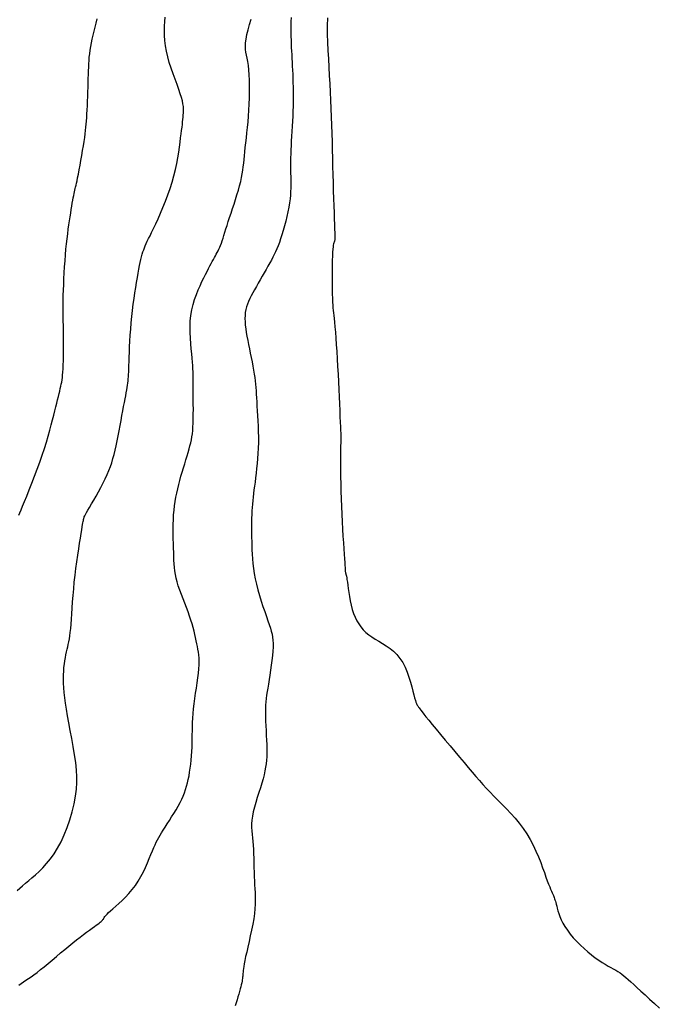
# Model space of a CAD drawing. Header units: millimetres. Extents: x 32690613 to 32693367, y 5343692 to 5344708.
# Tile 389 of 656: x 32692595 to 32692605, y 5344116 to 5344131. Entities that reach past the tile are written whole.
import ezdxf

# ---------------------------------------------------------------- set-up
doc = ezdxf.new("R2010")
doc.units = ezdxf.units.MM
doc.header["$LTSCALE"] = 20
for name, color, linetype in [('02-DGM_HL_488.00', 2, 'Continuous'), ('02-DGM_HL_488.50', 12, 'Continuous'), ('02-DGM_HL_489.00', 22, 'Continuous'), ('02-DGM_HL_489.50', 32, 'Continuous'), ('02-DGM_HL_490.00', 42, 'Continuous')]:
    doc.layers.add(name, color=color, linetype=linetype)

msp = doc.modelspace()

# ---------------------------------------------------------------- linework, layer by layer
at = {"layer": '02-DGM_HL_488.00', "elevation": 488, "flags": 128}
msp.add_lwpolyline([(32692600.076, 5344131.243), (32692600.073, 5344131.124), (32692600.074, 5344131.001), (32692600.078, 5344130.876), (32692600.084, 5344130.751), (32692600.09, 5344130.627), (32692600.096, 5344130.502), (32692600.103, 5344130.377), (32692600.11, 5344130.252), (32692600.117, 5344130.127), (32692600.124, 5344130.002), (32692600.129, 5344129.878), (32692600.134, 5344129.753), (32692600.138, 5344129.628), (32692600.142, 5344129.503), (32692600.145, 5344129.378), (32692600.148, 5344129.254), (32692600.151, 5344129.13), (32692600.154, 5344129.006), (32692600.157, 5344128.882), (32692600.16, 5344128.759), (32692600.164, 5344128.638), (32692600.168, 5344128.522), (32692600.171, 5344128.411), (32692600.175, 5344128.308), (32692600.178, 5344128.214), (32692600.181, 5344128.131), (32692600.183, 5344128.062), (32692600.185, 5344128.006), (32692600.186, 5344127.964), (32692600.186, 5344127.932), (32692600.186, 5344127.91), (32692600.185, 5344127.894), (32692600.183, 5344127.883), (32692600.181, 5344127.876), (32692600.179, 5344127.869), (32692600.175, 5344127.862), (32692600.172, 5344127.853), (32692600.168, 5344127.839), (32692600.164, 5344127.82), (32692600.16, 5344127.794), (32692600.156, 5344127.76), (32692600.153, 5344127.715), (32692600.15, 5344127.659), (32692600.148, 5344127.59), (32692600.147, 5344127.511), (32692600.146, 5344127.426), (32692600.146, 5344127.338), (32692600.146, 5344127.249), (32692600.147, 5344127.164), (32692600.148, 5344127.085), (32692600.15, 5344127.016), (32692600.153, 5344126.96), (32692600.156, 5344126.913), (32692600.159, 5344126.873), (32692600.163, 5344126.836), (32692600.167, 5344126.799), (32692600.172, 5344126.759), (32692600.177, 5344126.713), (32692600.183, 5344126.656), (32692600.189, 5344126.588), (32692600.196, 5344126.508), (32692600.202, 5344126.418), (32692600.209, 5344126.319), (32692600.216, 5344126.214), (32692600.223, 5344126.104), (32692600.229, 5344125.99), (32692600.236, 5344125.874), (32692600.242, 5344125.758), (32692600.247, 5344125.643), (32692600.252, 5344125.532), (32692600.257, 5344125.425), (32692600.261, 5344125.325), (32692600.265, 5344125.233), (32692600.268, 5344125.152), (32692600.271, 5344125.083), (32692600.274, 5344125.027), (32692600.276, 5344124.984), (32692600.277, 5344124.95), (32692600.278, 5344124.926), (32692600.279, 5344124.908), (32692600.279, 5344124.895), (32692600.279, 5344124.886), (32692600.279, 5344124.878), (32692600.278, 5344124.87), (32692600.278, 5344124.86), (32692600.277, 5344124.846), (32692600.276, 5344124.828), (32692600.275, 5344124.802), (32692600.274, 5344124.768), (32692600.274, 5344124.724), (32692600.273, 5344124.668), (32692600.273, 5344124.599), (32692600.273, 5344124.518), (32692600.274, 5344124.427), (32692600.275, 5344124.328), (32692600.277, 5344124.221), (32692600.279, 5344124.11), (32692600.283, 5344123.995), (32692600.287, 5344123.879), (32692600.292, 5344123.763), (32692600.297, 5344123.648), (32692600.303, 5344123.537), (32692600.31, 5344123.431), (32692600.316, 5344123.332), (32692600.322, 5344123.241), (32692600.327, 5344123.16), (32692600.332, 5344123.091), (32692600.336, 5344123.035), (32692600.339, 5344122.991), (32692600.341, 5344122.958), (32692600.342, 5344122.932), (32692600.344, 5344122.914), (32692600.345, 5344122.901), (32692600.346, 5344122.892), (32692600.348, 5344122.884), (32692600.349, 5344122.877), (32692600.352, 5344122.869), (32692600.354, 5344122.86), (32692600.358, 5344122.847), (32692600.361, 5344122.83), (32692600.366, 5344122.807), (32692600.37, 5344122.777), (32692600.376, 5344122.74), (32692600.382, 5344122.695), (32692600.39, 5344122.642), (32692600.398, 5344122.583), (32692600.408, 5344122.521), (32692600.42, 5344122.456), (32692600.435, 5344122.391), (32692600.451, 5344122.327), (32692600.471, 5344122.266), (32692600.493, 5344122.21), (32692600.518, 5344122.157), (32692600.547, 5344122.109), (32692600.579, 5344122.064), (32692600.615, 5344122.022), (32692600.655, 5344121.983), (32692600.698, 5344121.947), (32692600.745, 5344121.913), (32692600.797, 5344121.88), (32692600.851, 5344121.848), (32692600.907, 5344121.815), (32692600.963, 5344121.779), (32692601.019, 5344121.741), (32692601.073, 5344121.697), (32692601.123, 5344121.648), (32692601.169, 5344121.591), (32692601.21, 5344121.527), (32692601.246, 5344121.456), (32692601.277, 5344121.381), (32692601.304, 5344121.305), (32692601.327, 5344121.231), (32692601.347, 5344121.16), (32692601.363, 5344121.095), (32692601.378, 5344121.039), (32692601.39, 5344120.994), (32692601.401, 5344120.958), (32692601.41, 5344120.931), (32692601.418, 5344120.91), (32692601.425, 5344120.895), (32692601.431, 5344120.883), (32692601.437, 5344120.873), (32692601.443, 5344120.865), (32692601.45, 5344120.856), (32692601.457, 5344120.844), (32692601.468, 5344120.83), (32692601.482, 5344120.81), (32692601.502, 5344120.785), (32692601.527, 5344120.752), (32692601.561, 5344120.71), (32692601.603, 5344120.658), (32692601.655, 5344120.595), (32692601.715, 5344120.522), (32692601.781, 5344120.443), (32692601.851, 5344120.359), (32692601.924, 5344120.272), (32692601.997, 5344120.185), (32692602.069, 5344120.101), (32692602.137, 5344120.02), (32692602.2, 5344119.945), (32692602.258, 5344119.876), (32692602.314, 5344119.811), (32692602.368, 5344119.749), (32692602.42, 5344119.689), (32692602.473, 5344119.631), (32692602.528, 5344119.572), (32692602.585, 5344119.513), (32692602.646, 5344119.452), (32692602.709, 5344119.388), (32692602.774, 5344119.322), (32692602.839, 5344119.253), (32692602.904, 5344119.181), (32692602.967, 5344119.106), (32692603.027, 5344119.028), (32692603.082, 5344118.946), (32692603.133, 5344118.861), (32692603.179, 5344118.774), (32692603.22, 5344118.686), (32692603.257, 5344118.599), (32692603.291, 5344118.515), (32692603.32, 5344118.435), (32692603.347, 5344118.361), (32692603.37, 5344118.295), (32692603.391, 5344118.238), (32692603.41, 5344118.189), (32692603.427, 5344118.148), (32692603.441, 5344118.113), (32692603.454, 5344118.083), (32692603.465, 5344118.058), (32692603.474, 5344118.036), (32692603.482, 5344118.018), (32692603.489, 5344118), (32692603.495, 5344117.984), (32692603.501, 5344117.968), (32692603.506, 5344117.95), (32692603.512, 5344117.932), (32692603.518, 5344117.91), (32692603.524, 5344117.886), (32692603.532, 5344117.857), (32692603.541, 5344117.824), (32692603.552, 5344117.786), (32692603.565, 5344117.744), (32692603.582, 5344117.699), (32692603.602, 5344117.651), (32692603.627, 5344117.6), (32692603.657, 5344117.547), (32692603.693, 5344117.492), (32692603.736, 5344117.436), (32692603.783, 5344117.38), (32692603.835, 5344117.324), (32692603.889, 5344117.27), (32692603.946, 5344117.217), (32692604.003, 5344117.167), (32692604.059, 5344117.121), (32692604.114, 5344117.079), (32692604.166, 5344117.042), (32692604.216, 5344117.009), (32692604.262, 5344116.98), (32692604.306, 5344116.954), (32692604.348, 5344116.931), (32692604.386, 5344116.91), (32692604.422, 5344116.889), (32692604.456, 5344116.87), (32692604.487, 5344116.85), (32692604.516, 5344116.829), (32692604.546, 5344116.806), (32692604.577, 5344116.781), (32692604.611, 5344116.751), (32692604.649, 5344116.717), (32692604.693, 5344116.677), (32692604.743, 5344116.631), (32692604.801, 5344116.577), (32692604.865, 5344116.518), (32692604.934, 5344116.454), (32692605.006, 5344116.387), (32692605.08, 5344116.32)], dxfattribs=at)
at = {"layer": '02-DGM_HL_488.50', "elevation": 488.5, "flags": 128}
msp.add_lwpolyline([(32692599.528, 5344131.252), (32692599.526, 5344131.192), (32692599.525, 5344131.134), (32692599.525, 5344131.076), (32692599.525, 5344131.02), (32692599.526, 5344130.965), (32692599.527, 5344130.91), (32692599.529, 5344130.855), (32692599.531, 5344130.8), (32692599.534, 5344130.745), (32692599.537, 5344130.69), (32692599.54, 5344130.633), (32692599.543, 5344130.576), (32692599.546, 5344130.518), (32692599.549, 5344130.458), (32692599.552, 5344130.397), (32692599.554, 5344130.333), (32692599.556, 5344130.268), (32692599.558, 5344130.201), (32692599.559, 5344130.132), (32692599.559, 5344130.061), (32692599.558, 5344129.989), (32692599.557, 5344129.916), (32692599.555, 5344129.84), (32692599.552, 5344129.764), (32692599.549, 5344129.687), (32692599.544, 5344129.61), (32692599.54, 5344129.534), (32692599.536, 5344129.46), (32692599.531, 5344129.388), (32692599.528, 5344129.319), (32692599.525, 5344129.254), (32692599.522, 5344129.193), (32692599.521, 5344129.137), (32692599.52, 5344129.084), (32692599.519, 5344129.035), (32692599.519, 5344128.987), (32692599.52, 5344128.942), (32692599.521, 5344128.898), (32692599.522, 5344128.854), (32692599.523, 5344128.811), (32692599.524, 5344128.767), (32692599.524, 5344128.722), (32692599.523, 5344128.676), (32692599.521, 5344128.626), (32692599.518, 5344128.574), (32692599.512, 5344128.518), (32692599.503, 5344128.457), (32692599.492, 5344128.392), (32692599.479, 5344128.323), (32692599.463, 5344128.252), (32692599.446, 5344128.18), (32692599.428, 5344128.109), (32692599.409, 5344128.04), (32692599.39, 5344127.974), (32692599.37, 5344127.913), (32692599.352, 5344127.858), (32692599.333, 5344127.808), (32692599.314, 5344127.762), (32692599.294, 5344127.719), (32692599.274, 5344127.677), (32692599.253, 5344127.636), (32692599.23, 5344127.594), (32692599.206, 5344127.55), (32692599.179, 5344127.503), (32692599.151, 5344127.453), (32692599.122, 5344127.402), (32692599.092, 5344127.35), (32692599.062, 5344127.298), (32692599.032, 5344127.246), (32692599.004, 5344127.196), (32692598.976, 5344127.147), (32692598.95, 5344127.101), (32692598.927, 5344127.056), (32692598.905, 5344127.014), (32692598.886, 5344126.972), (32692598.869, 5344126.931), (32692598.856, 5344126.889), (32692598.845, 5344126.847), (32692598.837, 5344126.804), (32692598.833, 5344126.759), (32692598.831, 5344126.712), (32692598.833, 5344126.663), (32692598.837, 5344126.612), (32692598.843, 5344126.559), (32692598.852, 5344126.503), (32692598.862, 5344126.445), (32692598.873, 5344126.384), (32692598.886, 5344126.321), (32692598.899, 5344126.256), (32692598.913, 5344126.19), (32692598.926, 5344126.124), (32692598.94, 5344126.058), (32692598.952, 5344125.995), (32692598.963, 5344125.934), (32692598.973, 5344125.876), (32692598.981, 5344125.822), (32692598.987, 5344125.772), (32692598.992, 5344125.723), (32692598.996, 5344125.674), (32692598.999, 5344125.625), (32692599.002, 5344125.573), (32692599.005, 5344125.518), (32692599.009, 5344125.459), (32692599.013, 5344125.393), (32692599.017, 5344125.323), (32692599.022, 5344125.248), (32692599.026, 5344125.17), (32692599.03, 5344125.09), (32692599.033, 5344125.008), (32692599.034, 5344124.925), (32692599.034, 5344124.843), (32692599.031, 5344124.761), (32692599.027, 5344124.681), (32692599.022, 5344124.603), (32692599.015, 5344124.526), (32692599.008, 5344124.452), (32692599, 5344124.381), (32692598.992, 5344124.313), (32692598.984, 5344124.248), (32692598.976, 5344124.187), (32692598.968, 5344124.129), (32692598.961, 5344124.074), (32692598.955, 5344124.02), (32692598.949, 5344123.968), (32692598.944, 5344123.917), (32692598.939, 5344123.865), (32692598.936, 5344123.813), (32692598.934, 5344123.76), (32692598.932, 5344123.706), (32692598.931, 5344123.65), (32692598.931, 5344123.593), (32692598.931, 5344123.535), (32692598.932, 5344123.476), (32692598.933, 5344123.415), (32692598.934, 5344123.354), (32692598.935, 5344123.29), (32692598.937, 5344123.226), (32692598.94, 5344123.159), (32692598.944, 5344123.091), (32692598.951, 5344123.02), (32692598.959, 5344122.946), (32692598.971, 5344122.87), (32692598.986, 5344122.79), (32692599.005, 5344122.708), (32692599.027, 5344122.623), (32692599.052, 5344122.539), (32692599.077, 5344122.455), (32692599.104, 5344122.373), (32692599.13, 5344122.296), (32692599.155, 5344122.224), (32692599.177, 5344122.158), (32692599.198, 5344122.1), (32692599.215, 5344122.048), (32692599.229, 5344122.001), (32692599.241, 5344121.956), (32692599.249, 5344121.911), (32692599.254, 5344121.865), (32692599.257, 5344121.816), (32692599.256, 5344121.761), (32692599.253, 5344121.699), (32692599.247, 5344121.632), (32692599.239, 5344121.561), (32692599.229, 5344121.487), (32692599.218, 5344121.413), (32692599.207, 5344121.34), (32692599.196, 5344121.27), (32692599.185, 5344121.204), (32692599.175, 5344121.144), (32692599.167, 5344121.089), (32692599.159, 5344121.036), (32692599.153, 5344120.986), (32692599.148, 5344120.936), (32692599.144, 5344120.885), (32692599.142, 5344120.831), (32692599.141, 5344120.773), (32692599.142, 5344120.71), (32692599.144, 5344120.643), (32692599.147, 5344120.573), (32692599.151, 5344120.502), (32692599.154, 5344120.43), (32692599.158, 5344120.359), (32692599.16, 5344120.291), (32692599.162, 5344120.226), (32692599.162, 5344120.166), (32692599.161, 5344120.109), (32692599.158, 5344120.055), (32692599.152, 5344120.002), (32692599.144, 5344119.949), (32692599.134, 5344119.894), (32692599.121, 5344119.837), (32692599.105, 5344119.775), (32692599.085, 5344119.709), (32692599.064, 5344119.639), (32692599.041, 5344119.567), (32692599.018, 5344119.493), (32692598.995, 5344119.419), (32692598.975, 5344119.347), (32692598.958, 5344119.277), (32692598.945, 5344119.212), (32692598.937, 5344119.152), (32692598.933, 5344119.095), (32692598.933, 5344119.042), (32692598.935, 5344118.99), (32692598.939, 5344118.938), (32692598.945, 5344118.886), (32692598.95, 5344118.832), (32692598.955, 5344118.773), (32692598.959, 5344118.711), (32692598.962, 5344118.645), (32692598.964, 5344118.577), (32692598.966, 5344118.507), (32692598.967, 5344118.437), (32692598.969, 5344118.367), (32692598.971, 5344118.3), (32692598.974, 5344118.236), (32692598.977, 5344118.175), (32692598.981, 5344118.117), (32692598.985, 5344118.061), (32692598.987, 5344118.004), (32692598.988, 5344117.945), (32692598.987, 5344117.884), (32692598.983, 5344117.818), (32692598.976, 5344117.746), (32692598.964, 5344117.667), (32692598.949, 5344117.583), (32692598.932, 5344117.496), (32692598.913, 5344117.408), (32692598.894, 5344117.322), (32692598.875, 5344117.24), (32692598.858, 5344117.163), (32692598.842, 5344117.095), (32692598.83, 5344117.037), (32692598.821, 5344116.989), (32692598.814, 5344116.948), (32692598.809, 5344116.914), (32692598.806, 5344116.886), (32692598.803, 5344116.862), (32692598.802, 5344116.84), (32692598.8, 5344116.821), (32692598.799, 5344116.803), (32692598.797, 5344116.784), (32692598.795, 5344116.765), (32692598.792, 5344116.744), (32692598.788, 5344116.723), (32692598.783, 5344116.699), (32692598.777, 5344116.672), (32692598.769, 5344116.642), (32692598.76, 5344116.609), (32692598.75, 5344116.572), (32692598.738, 5344116.532), (32692598.726, 5344116.49), (32692598.713, 5344116.446), (32692598.7, 5344116.4), (32692598.686, 5344116.353)], dxfattribs=at)
at = {"layer": '02-DGM_HL_489.00', "elevation": 489, "flags": 128}
msp.add_lwpolyline([(32692595.422, 5344116.663), (32692595.457, 5344116.691), (32692595.492, 5344116.716), (32692595.528, 5344116.741), (32692595.566, 5344116.766), (32692595.606, 5344116.793), (32692595.65, 5344116.823), (32692595.698, 5344116.858), (32692595.75, 5344116.899), (32692595.806, 5344116.944), (32692595.865, 5344116.993), (32692595.926, 5344117.044), (32692595.989, 5344117.097), (32692596.052, 5344117.151), (32692596.115, 5344117.204), (32692596.176, 5344117.254), (32692596.236, 5344117.303), (32692596.293, 5344117.348), (32692596.347, 5344117.389), (32692596.398, 5344117.428), (32692596.445, 5344117.463), (32692596.488, 5344117.495), (32692596.527, 5344117.523), (32692596.561, 5344117.548), (32692596.589, 5344117.569), (32692596.613, 5344117.586), (32692596.633, 5344117.601), (32692596.65, 5344117.614), (32692596.663, 5344117.625), (32692596.674, 5344117.635), (32692596.683, 5344117.644), (32692596.69, 5344117.653), (32692596.697, 5344117.662), (32692596.703, 5344117.673), (32692596.711, 5344117.685), (32692596.721, 5344117.699), (32692596.735, 5344117.715), (32692596.752, 5344117.735), (32692596.775, 5344117.758), (32692596.805, 5344117.786), (32692596.841, 5344117.818), (32692596.883, 5344117.855), (32692596.93, 5344117.896), (32692596.98, 5344117.942), (32692597.031, 5344117.992), (32692597.082, 5344118.047), (32692597.133, 5344118.105), (32692597.18, 5344118.167), (32692597.224, 5344118.233), (32692597.264, 5344118.302), (32692597.3, 5344118.372), (32692597.333, 5344118.441), (32692597.363, 5344118.509), (32692597.39, 5344118.574), (32692597.414, 5344118.635), (32692597.436, 5344118.69), (32692597.457, 5344118.738), (32692597.476, 5344118.781), (32692597.494, 5344118.82), (32692597.512, 5344118.856), (32692597.531, 5344118.891), (32692597.552, 5344118.926), (32692597.575, 5344118.963), (32692597.6, 5344119.003), (32692597.629, 5344119.048), (32692597.66, 5344119.096), (32692597.692, 5344119.147), (32692597.726, 5344119.2), (32692597.76, 5344119.254), (32692597.793, 5344119.309), (32692597.824, 5344119.363), (32692597.853, 5344119.416), (32692597.879, 5344119.467), (32692597.901, 5344119.516), (32692597.921, 5344119.565), (32692597.938, 5344119.614), (32692597.953, 5344119.663), (32692597.967, 5344119.713), (32692597.978, 5344119.764), (32692597.989, 5344119.818), (32692597.998, 5344119.875), (32692598.007, 5344119.935), (32692598.014, 5344119.996), (32692598.021, 5344120.058), (32692598.026, 5344120.122), (32692598.03, 5344120.186), (32692598.034, 5344120.25), (32692598.036, 5344120.313), (32692598.037, 5344120.375), (32692598.038, 5344120.437), (32692598.039, 5344120.498), (32692598.04, 5344120.561), (32692598.042, 5344120.625), (32692598.045, 5344120.69), (32692598.049, 5344120.759), (32692598.056, 5344120.831), (32692598.065, 5344120.906), (32692598.076, 5344120.984), (32692598.088, 5344121.064), (32692598.1, 5344121.143), (32692598.112, 5344121.221), (32692598.123, 5344121.296), (32692598.132, 5344121.367), (32692598.139, 5344121.433), (32692598.142, 5344121.493), (32692598.142, 5344121.547), (32692598.14, 5344121.596), (32692598.136, 5344121.642), (32692598.13, 5344121.685), (32692598.122, 5344121.728), (32692598.114, 5344121.769), (32692598.105, 5344121.812), (32692598.096, 5344121.856), (32692598.086, 5344121.903), (32692598.075, 5344121.951), (32692598.064, 5344122.002), (32692598.05, 5344122.054), (32692598.035, 5344122.11), (32692598.018, 5344122.167), (32692597.998, 5344122.228), (32692597.975, 5344122.291), (32692597.95, 5344122.356), (32692597.925, 5344122.422), (32692597.898, 5344122.488), (32692597.873, 5344122.554), (32692597.849, 5344122.62), (32692597.827, 5344122.683), (32692597.809, 5344122.743), (32692597.794, 5344122.8), (32692597.783, 5344122.855), (32692597.774, 5344122.909), (32692597.768, 5344122.962), (32692597.764, 5344123.015), (32692597.762, 5344123.07), (32692597.76, 5344123.127), (32692597.758, 5344123.187), (32692597.756, 5344123.252), (32692597.754, 5344123.32), (32692597.752, 5344123.39), (32692597.751, 5344123.463), (32692597.751, 5344123.536), (32692597.751, 5344123.61), (32692597.754, 5344123.683), (32692597.757, 5344123.754), (32692597.763, 5344123.823), (32692597.771, 5344123.89), (32692597.78, 5344123.956), (32692597.791, 5344124.02), (32692597.804, 5344124.083), (32692597.818, 5344124.146), (32692597.833, 5344124.209), (32692597.85, 5344124.272), (32692597.867, 5344124.335), (32692597.886, 5344124.399), (32692597.904, 5344124.462), (32692597.923, 5344124.523), (32692597.941, 5344124.584), (32692597.959, 5344124.641), (32692597.975, 5344124.696), (32692597.99, 5344124.748), (32692598.003, 5344124.795), (32692598.014, 5344124.84), (32692598.024, 5344124.884), (32692598.032, 5344124.928), (32692598.039, 5344124.974), (32692598.044, 5344125.023), (32692598.048, 5344125.076), (32692598.051, 5344125.135), (32692598.052, 5344125.201), (32692598.053, 5344125.273), (32692598.054, 5344125.348), (32692598.053, 5344125.424), (32692598.053, 5344125.501), (32692598.052, 5344125.575), (32692598.051, 5344125.645), (32692598.051, 5344125.709), (32692598.051, 5344125.766), (32692598.05, 5344125.817), (32692598.05, 5344125.865), (32692598.049, 5344125.91), (32692598.048, 5344125.956), (32692598.046, 5344126.004), (32692598.042, 5344126.056), (32692598.037, 5344126.114), (32692598.03, 5344126.181), (32692598.023, 5344126.254), (32692598.015, 5344126.332), (32692598.009, 5344126.415), (32692598.005, 5344126.501), (32692598.005, 5344126.588), (32692598.008, 5344126.675), (32692598.016, 5344126.761), (32692598.03, 5344126.844), (32692598.049, 5344126.924), (32692598.072, 5344127), (32692598.099, 5344127.074), (32692598.127, 5344127.143), (32692598.156, 5344127.208), (32692598.184, 5344127.269), (32692598.212, 5344127.325), (32692598.238, 5344127.377), (32692598.262, 5344127.424), (32692598.283, 5344127.467), (32692598.304, 5344127.506), (32692598.322, 5344127.542), (32692598.34, 5344127.574), (32692598.356, 5344127.605), (32692598.371, 5344127.633), (32692598.386, 5344127.659), (32692598.4, 5344127.684), (32692598.413, 5344127.709), (32692598.426, 5344127.734), (32692598.438, 5344127.76), (32692598.451, 5344127.787), (32692598.463, 5344127.816), (32692598.476, 5344127.849), (32692598.488, 5344127.884), (32692598.502, 5344127.923), (32692598.515, 5344127.966), (32692598.53, 5344128.013), (32692598.546, 5344128.063), (32692598.563, 5344128.116), (32692598.581, 5344128.174), (32692598.6, 5344128.235), (32692598.622, 5344128.301), (32692598.644, 5344128.369), (32692598.667, 5344128.438), (32692598.69, 5344128.509), (32692598.712, 5344128.579), (32692598.733, 5344128.648), (32692598.752, 5344128.715), (32692598.768, 5344128.778), (32692598.781, 5344128.837), (32692598.792, 5344128.893), (32692598.8, 5344128.947), (32692598.807, 5344129), (32692598.813, 5344129.053), (32692598.818, 5344129.108), (32692598.824, 5344129.165), (32692598.83, 5344129.225), (32692598.837, 5344129.29), (32692598.845, 5344129.36), (32692598.853, 5344129.434), (32692598.862, 5344129.511), (32692598.871, 5344129.592), (32692598.879, 5344129.677), (32692598.886, 5344129.764), (32692598.892, 5344129.853), (32692598.897, 5344129.945), (32692598.9, 5344130.037), (32692598.902, 5344130.129), (32692598.902, 5344130.219), (32692598.9, 5344130.305), (32692598.897, 5344130.386), (32692598.892, 5344130.46), (32692598.884, 5344130.527), (32692598.875, 5344130.585), (32692598.866, 5344130.636), (32692598.856, 5344130.682), (32692598.847, 5344130.726), (32692598.841, 5344130.77), (32692598.839, 5344130.816), (32692598.84, 5344130.867), (32692598.848, 5344130.925), (32692598.861, 5344130.992), (32692598.879, 5344131.065), (32692598.902, 5344131.144), (32692598.927, 5344131.225)], dxfattribs=at)
at = {"layer": '02-DGM_HL_489.50', "elevation": 489.5, "flags": 128}
for points in [[(32692596.297, 5344119.72), (32692596.299, 5344119.807), (32692596.293, 5344119.908), (32692596.28, 5344120.019), (32692596.263, 5344120.138), (32692596.242, 5344120.26), (32692596.22, 5344120.383), (32692596.197, 5344120.504), (32692596.175, 5344120.619), (32692596.156, 5344120.725), (32692596.14, 5344120.823), (32692596.126, 5344120.914), (32692596.115, 5344120.998), (32692596.106, 5344121.075), (32692596.1, 5344121.148), (32692596.096, 5344121.216), (32692596.095, 5344121.28), (32692596.096, 5344121.341), (32692596.099, 5344121.399), (32692596.103, 5344121.454), (32692596.109, 5344121.507), (32692596.116, 5344121.556), (32692596.125, 5344121.603), (32692596.133, 5344121.646), (32692596.142, 5344121.688), (32692596.151, 5344121.727), (32692596.16, 5344121.764), (32692596.168, 5344121.802), (32692596.177, 5344121.841), (32692596.185, 5344121.883), (32692596.192, 5344121.929), (32692596.199, 5344121.981), (32692596.206, 5344122.04), (32692596.212, 5344122.107), (32692596.217, 5344122.181), (32692596.223, 5344122.262), (32692596.228, 5344122.349), (32692596.234, 5344122.441), (32692596.241, 5344122.537), (32692596.25, 5344122.637), (32692596.259, 5344122.739), (32692596.271, 5344122.843), (32692596.283, 5344122.946), (32692596.297, 5344123.048), (32692596.311, 5344123.147), (32692596.325, 5344123.24), (32692596.338, 5344123.326), (32692596.35, 5344123.404), (32692596.362, 5344123.471), (32692596.371, 5344123.527), (32692596.378, 5344123.571), (32692596.385, 5344123.606), (32692596.389, 5344123.633), (32692596.393, 5344123.654), (32692596.396, 5344123.669), (32692596.398, 5344123.68), (32692596.4, 5344123.689), (32692596.401, 5344123.696), (32692596.403, 5344123.704), (32692596.406, 5344123.713), (32692596.41, 5344123.725), (32692596.418, 5344123.74), (32692596.428, 5344123.761), (32692596.443, 5344123.788), (32692596.463, 5344123.823), (32692596.489, 5344123.867), (32692596.518, 5344123.918), (32692596.552, 5344123.975), (32692596.587, 5344124.036), (32692596.623, 5344124.101), (32692596.659, 5344124.167), (32692596.694, 5344124.234), (32692596.726, 5344124.299), (32692596.755, 5344124.361), (32692596.78, 5344124.422), (32692596.803, 5344124.481), (32692596.823, 5344124.54), (32692596.841, 5344124.601), (32692596.858, 5344124.663), (32692596.874, 5344124.727), (32692596.89, 5344124.795), (32692596.905, 5344124.868), (32692596.92, 5344124.943), (32692596.935, 5344125.021), (32692596.95, 5344125.099), (32692596.964, 5344125.176), (32692596.978, 5344125.25), (32692596.99, 5344125.321), (32692597.003, 5344125.387), (32692597.014, 5344125.447), (32692597.024, 5344125.501), (32692597.034, 5344125.55), (32692597.042, 5344125.595), (32692597.05, 5344125.636), (32692597.057, 5344125.673), (32692597.062, 5344125.708), (32692597.067, 5344125.74), (32692597.07, 5344125.772), (32692597.073, 5344125.803), (32692597.075, 5344125.836), (32692597.077, 5344125.871), (32692597.079, 5344125.91), (32692597.08, 5344125.954), (32692597.082, 5344126.005), (32692597.084, 5344126.063), (32692597.086, 5344126.13), (32692597.089, 5344126.205), (32692597.093, 5344126.286), (32692597.098, 5344126.372), (32692597.103, 5344126.463), (32692597.11, 5344126.555), (32692597.118, 5344126.649), (32692597.127, 5344126.743), (32692597.137, 5344126.836), (32692597.148, 5344126.927), (32692597.16, 5344127.015), (32692597.173, 5344127.1), (32692597.185, 5344127.181), (32692597.198, 5344127.258), (32692597.21, 5344127.329), (32692597.222, 5344127.395), (32692597.233, 5344127.455), (32692597.244, 5344127.51), (32692597.254, 5344127.559), (32692597.264, 5344127.603), (32692597.273, 5344127.644), (32692597.283, 5344127.682), (32692597.294, 5344127.716), (32692597.305, 5344127.749), (32692597.316, 5344127.78), (32692597.329, 5344127.811), (32692597.344, 5344127.843), (32692597.36, 5344127.878), (32692597.379, 5344127.917), (32692597.401, 5344127.961), (32692597.425, 5344128.012), (32692597.454, 5344128.072), (32692597.486, 5344128.14), (32692597.521, 5344128.216), (32692597.558, 5344128.3), (32692597.595, 5344128.388), (32692597.633, 5344128.481), (32692597.669, 5344128.576), (32692597.703, 5344128.673), (32692597.734, 5344128.77), (32692597.76, 5344128.865), (32692597.783, 5344128.958), (32692597.803, 5344129.049), (32692597.819, 5344129.136), (32692597.833, 5344129.219), (32692597.844, 5344129.297), (32692597.854, 5344129.369), (32692597.862, 5344129.435), (32692597.87, 5344129.495), (32692597.877, 5344129.548), (32692597.883, 5344129.596), (32692597.888, 5344129.639), (32692597.892, 5344129.679), (32692597.896, 5344129.715), (32692597.9, 5344129.748), (32692597.902, 5344129.78), (32692597.905, 5344129.811), (32692597.906, 5344129.843), (32692597.906, 5344129.875), (32692597.903, 5344129.91), (32692597.897, 5344129.949), (32692597.888, 5344129.994), (32692597.875, 5344130.044), (32692597.857, 5344130.101), (32692597.835, 5344130.167), (32692597.808, 5344130.24), (32692597.779, 5344130.319), (32692597.749, 5344130.401), (32692597.719, 5344130.487), (32692597.691, 5344130.573), (32692597.667, 5344130.659), (32692597.647, 5344130.744), (32692597.632, 5344130.825), (32692597.623, 5344130.903), (32692597.618, 5344130.978), (32692597.618, 5344131.051), (32692597.62, 5344131.121), (32692597.625, 5344131.189), (32692597.631, 5344131.255)], [(32692595.397, 5344118.094), (32692595.437, 5344118.129), (32692595.479, 5344118.164), (32692595.524, 5344118.202), (32692595.571, 5344118.242), (32692595.621, 5344118.284), (32692595.673, 5344118.33), (32692595.728, 5344118.38), (32692595.784, 5344118.436), (32692595.841, 5344118.498), (32692595.898, 5344118.567), (32692595.954, 5344118.643), (32692596.008, 5344118.729), (32692596.059, 5344118.824), (32692596.108, 5344118.929), (32692596.152, 5344119.041), (32692596.192, 5344119.159), (32692596.227, 5344119.278), (32692596.255, 5344119.397), (32692596.277, 5344119.512), (32692596.291, 5344119.621), (32692596.297, 5344119.72)]]:
    msp.add_lwpolyline(points, dxfattribs=at)
at = {"layer": '02-DGM_HL_490.00', "elevation": 490, "flags": 128}
msp.add_lwpolyline([(32692595.424, 5344123.751), (32692595.438, 5344123.784), (32692595.456, 5344123.828), (32692595.479, 5344123.885), (32692595.508, 5344123.955), (32692595.542, 5344124.038), (32692595.579, 5344124.13), (32692595.619, 5344124.23), (32692595.659, 5344124.335), (32692595.7, 5344124.442), (32692595.739, 5344124.55), (32692595.776, 5344124.655), (32692595.81, 5344124.755), (32692595.84, 5344124.851), (32692595.866, 5344124.942), (32692595.891, 5344125.029), (32692595.912, 5344125.11), (32692595.932, 5344125.186), (32692595.949, 5344125.257), (32692595.966, 5344125.323), (32692595.98, 5344125.383), (32692595.994, 5344125.439), (32692596.007, 5344125.49), (32692596.019, 5344125.537), (32692596.029, 5344125.581), (32692596.039, 5344125.62), (32692596.048, 5344125.657), (32692596.056, 5344125.692), (32692596.063, 5344125.724), (32692596.069, 5344125.756), (32692596.074, 5344125.788), (32692596.079, 5344125.823), (32692596.083, 5344125.861), (32692596.087, 5344125.904), (32692596.09, 5344125.954), (32692596.092, 5344126.012), (32692596.094, 5344126.079), (32692596.095, 5344126.153), (32692596.096, 5344126.232), (32692596.096, 5344126.313), (32692596.096, 5344126.394), (32692596.095, 5344126.472), (32692596.095, 5344126.546), (32692596.094, 5344126.611), (32692596.093, 5344126.668), (32692596.092, 5344126.717), (32692596.091, 5344126.761), (32692596.09, 5344126.803), (32692596.09, 5344126.845), (32692596.089, 5344126.89), (32692596.09, 5344126.94), (32692596.091, 5344126.998), (32692596.093, 5344127.065), (32692596.095, 5344127.141), (32692596.099, 5344127.224), (32692596.103, 5344127.311), (32692596.107, 5344127.402), (32692596.113, 5344127.494), (32692596.119, 5344127.585), (32692596.126, 5344127.674), (32692596.133, 5344127.759), (32692596.141, 5344127.839), (32692596.15, 5344127.916), (32692596.159, 5344127.989), (32692596.168, 5344128.059), (32692596.177, 5344128.124), (32692596.187, 5344128.187), (32692596.196, 5344128.247), (32692596.205, 5344128.303), (32692596.213, 5344128.356), (32692596.222, 5344128.406), (32692596.229, 5344128.453), (32692596.237, 5344128.495), (32692596.244, 5344128.534), (32692596.251, 5344128.569), (32692596.257, 5344128.599), (32692596.262, 5344128.625), (32692596.268, 5344128.648), (32692596.273, 5344128.671), (32692596.279, 5344128.695), (32692596.285, 5344128.721), (32692596.292, 5344128.752), (32692596.3, 5344128.79), (32692596.309, 5344128.836), (32692596.32, 5344128.891), (32692596.332, 5344128.955), (32692596.345, 5344129.024), (32692596.359, 5344129.097), (32692596.372, 5344129.172), (32692596.385, 5344129.246), (32692596.397, 5344129.317), (32692596.407, 5344129.383), (32692596.416, 5344129.443), (32692596.424, 5344129.497), (32692596.43, 5344129.547), (32692596.435, 5344129.595), (32692596.439, 5344129.642), (32692596.443, 5344129.69), (32692596.446, 5344129.741), (32692596.45, 5344129.795), (32692596.453, 5344129.856), (32692596.456, 5344129.92), (32692596.458, 5344129.988), (32692596.461, 5344130.058), (32692596.464, 5344130.128), (32692596.466, 5344130.198), (32692596.469, 5344130.266), (32692596.47, 5344130.33), (32692596.472, 5344130.391), (32692596.474, 5344130.448), (32692596.476, 5344130.502), (32692596.478, 5344130.554), (32692596.481, 5344130.604), (32692596.485, 5344130.654), (32692596.491, 5344130.705), (32692596.498, 5344130.757), (32692596.507, 5344130.811), (32692596.518, 5344130.866), (32692596.53, 5344130.923), (32692596.543, 5344130.982), (32692596.557, 5344131.042), (32692596.572, 5344131.103), (32692596.587, 5344131.165), (32692596.602, 5344131.228)], dxfattribs=at)

doc.saveas('drawing.dxf')
